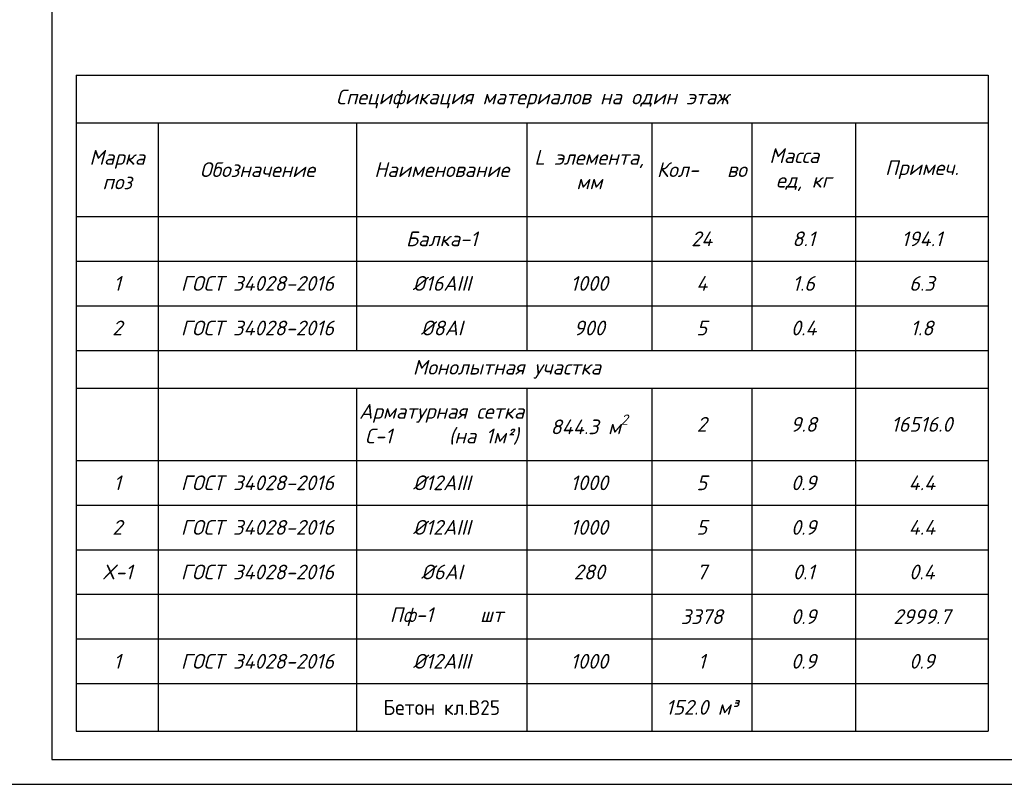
# Model space of a CAD drawing. Header units: millimetres. Extents: x -33345 to 4712671, y -3392 to 121473.
# Tile 649 of 656: x 3337600 to 3357577, y 44501 to 60009. Entities that reach past the tile are written whole.
import ezdxf

# ---------------------------------------------------------------- set-up
doc = ezdxf.new("R2010")
doc.units = ezdxf.units.MM
doc.layers.add('0.25', color=7, linetype='Continuous', lineweight=25)
doc.styles.add('_text', font='isocpeui.ttf')
doc.styles.add('GOST-2.304_Type-B', font='GOST Common.ttf')
doc.styles.add('ISOCPEUR', font='isocpeui.ttf', dxfattribs={"height": 300})
doc.styles.add('WMF-Times New Roman2', font='times.ttf')

# ---------------------------------------------------------------- blocks, each defined once
blk = doc.blocks.new('*U282')
at = {"layer": '0.25', "color": 5, "linetype": 'Continuous', "lineweight": 25, "ltscale": 100}
blk.add_lwpolyline([(-72619, 0), (0, 0), (0, 42000), (-72619, 42000), (-72619, 0)], dxfattribs=at)
at = {"layer": '0.25', "color": 7, "linetype": 'Continuous', "lineweight": 30, "ltscale": 100}
blk.add_lwpolyline([(-70619, 500), (-500, 500), (-500, 41500), (-70619, 41500), (-70619, 500)], dxfattribs=at)
blk = doc.blocks.new('*T2199')
at = {"color": 0, "linetype": 'ByBlock', "lineweight": -2, "transparency": 16777216}
for p, q in [((0, 0), (18500, 0)), ((0, 0), (0, -13304)), ((18500, 0), (18500, -13304)), ((0, -967), (18500, -967)), ((1663, -967), (1663, -13304)), ((5688, -967), (5688, -5582)), ((9140, -967), (9140, -5582)), ((11676, -967), (11676, -5582)), ((13704, -967), (13704, -5582)), ((15811, -967), (15811, -13304)), ((0, -2868), (18500, -2868)), ((0, -3773), (18500, -3773)), ((0, -4677), (18500, -4677)), ((0, -5582), (18500, -5582)), ((0, -6349), (18500, -6349)), ((5688, -6349), (5688, -13304)), ((9140, -6349), (9140, -13304)), ((11676, -6349), (11676, -13304)), ((13704, -6349), (13704, -13304)), ((0, -7817), (18500, -7817)), ((0, -8721), (18500, -8721)), ((0, -9626), (18500, -9626)), ((0, -10530), (18500, -10530)), ((0, -11436), (18500, -11436)), ((0, -12342), (18500, -12342)), ((0, -13304), (18500, -13304))]:
    blk.add_line(p, q, dxfattribs=at)
at = {"color": 0, "lineweight": 25, "transparency": 16777216, "attachment_point": 5}
for s, insert, char_height, width, style in [('Спецификация материалов {\\C256;на }один этаж', (9250, -483), 298.77, 18497.01, 'ISOCPEUR'), ('Марка поз', (831, -1917), 298.8, 1659.53, 'ISOCPEUR'), ('L элемента, мм', (10408, -1917), 298.77, 2532.77, 'ISOCPEUR'), ('Масса   ед, кг', (14758, -1917), 298.77, 2104.57, 'ISOCPEUR'), ('Обозначение', (3675, -1917), 298.77, 4022.49, 'ISOCPEUR'), ('Наименование', (7414, -1917), 298.77, 3449.23, 'ISOCPEUR'), ('Кол-   во', (12690, -1917), 298.8, 2024.96, 'ISOCPEUR'), ('Примеч.', (17156, -1917), 298.8, 2685.54, 'ISOCPEUR'), ('{\\C230;Балка-1 }', (7414, -3320), 298.77, 3450.49, 'ISOCPEUR'), ('{\\C230;24}', (12690, -3320), 298.8, 2026.22, 'ISOCPEUR'), ('{\\C230;8.1}', (14758, -3320), 298.77, 2105.83, 'ISOCPEUR'), ('{\\C230;194.1}', (17156, -3320), 298.77, 2686.8, 'ISOCPEUR'), ('{\\C5;1}', (831, -4225), 298.8, 1660.79, 'ISOCPEUR'), ('{\\C5;ГОСТ 34028-2016}', (3675, -4225), 298.77, 4023.75, 'ISOCPEUR'), ('{\\C5;%%C16АIII}', (7414, -4225), 298.77, 3450.49, 'ISOCPEUR'), ('{\\C5;1000}', (10408, -4225), 298.8, 2534.03, 'ISOCPEUR'), ('{\\C5;4}', (12690, -4225), 298.8, 2026.22, 'ISOCPEUR'), ('{\\C5;1.6}', (14758, -4225), 298.8, 2105.83, 'ISOCPEUR'), ('{\\C5;6.3}', (17156, -4225), 298.8, 2686.8, 'ISOCPEUR'), ('{\\C5;2}', (831, -5129), 298.8, 1660.79, 'ISOCPEUR'), ('{\\C5;ГОСТ 34028-2016}', (3675, -5129), 298.77, 4023.75, 'ISOCPEUR'), ('{\\C5;%%C8АI}', (7414, -5129), 298.77, 3450.49, 'ISOCPEUR'), ('{\\C5;900}', (10408, -5129), 298.8, 2534.03, 'ISOCPEUR'), ('{\\C5;5}', (12690, -5129), 298.8, 2026.22, 'ISOCPEUR'), ('{\\C5;0.4}', (14758, -5129), 298.8, 2105.83, 'ISOCPEUR'), ('{\\C5;1.8}', (17156, -5129), 298.8, 2686.8, 'ISOCPEUR'), ('{\\C230;Монолытная участка}', (8737, -5965), 298.77, 14147.23, 'ISOCPEUR'), ('{\\C230;Арматурная сетка С-1      (на 1м²)}', (7414, -7083), 300, 3450.49, 'ISOCPEUR'), ('\\A1;{\\C230;844.3 м\\H0.7x;\\S2^ ;}', (10408, -7083), 298.77, 2534.03, 'ISOCPEUR'), ('\\A1;{\\C230;2}', (12690, -7083), 298.77, 2026.22, 'ISOCPEUR'), ('{\\C230;9.8}', (14758, -7083), 298.77, 2105.83, 'ISOCPEUR'), ('{\\C5;16516.0}', (17156, -7083), 298.77, 2686.8, 'ISOCPEUR'), ('{\\C5;1}', (831, -8269), 298.8, 1660.79, 'ISOCPEUR'), ('{\\C5;ГОСТ 34028-2016}', (3675, -8269), 298.77, 4023.75, 'ISOCPEUR'), ('{\\C5;%%C12АIII}', (7414, -8269), 298.77, 3450.49, 'ISOCPEUR'), ('{\\C5;1000}', (10408, -8269), 298.8, 2534.03, 'ISOCPEUR'), ('{\\C5;5}', (12690, -8269), 298.8, 2026.22, 'ISOCPEUR'), ('{\\C5;0.9}', (14758, -8269), 298.8, 2105.83, 'ISOCPEUR'), ('{\\C5;4.4}', (17156, -8269), 298.8, 2686.8, 'ISOCPEUR'), ('{\\C5;2}', (831, -9173), 298.8, 1660.79, 'ISOCPEUR'), ('{\\C5;ГОСТ 34028-2016}', (3675, -9173), 298.77, 4023.75, 'ISOCPEUR'), ('{\\C5;%%C12АIII}', (7414, -9173), 298.77, 3450.49, 'ISOCPEUR'), ('{\\C5;1000}', (10408, -9173), 298.8, 2534.03, 'ISOCPEUR'), ('{\\C5;5}', (12690, -9173), 298.8, 2026.22, 'ISOCPEUR'), ('{\\C5;0.9}', (14758, -9173), 298.8, 2105.83, 'ISOCPEUR'), ('{\\C5;4.4}', (17156, -9173), 298.8, 2686.8, 'ISOCPEUR'), ('{\\C5;X-1}', (831, -10078), 298.8, 1660.79, 'ISOCPEUR'), ('{\\C5;ГОСТ 34028-2016}', (3675, -10078), 298.77, 4023.75, 'ISOCPEUR'), ('{\\C5;%%C6АI}', (7414, -10078), 298.77, 3450.49, 'ISOCPEUR'), ('{\\C5;280}', (10408, -10078), 298.8, 2534.03, 'ISOCPEUR'), ('{\\C5;7}', (12690, -10078), 298.8, 2026.22, 'ISOCPEUR'), ('{\\C5;0.1}', (14758, -10078), 298.8, 2105.83, 'ISOCPEUR'), ('{\\C5;0.4}', (17156, -10078), 298.8, 2686.8, 'ISOCPEUR'), ('{\\C230; Пф-1     шт}', (7414, -10983), 298.77, 3449.25, '_text'), ('{\\C230;3378}', (12690, -10983), 298.77, 2024.98, '_text'), ('{\\C230;0.9}', (14758, -10983), 298.77, 2104.58, '_text'), ('{\\C230;2999.7}', (17156, -10983), 298.77, 2685.56, '_text'), ('{\\C5;1}', (831, -11889), 298.8, 1659.55, '_text'), ('{\\fISOCPEUR|b0|i1|c204|p34;\\C5;ГОСТ 34028-2016}', (3675, -11889), 298.77, 4022.51, 'WMF-Times New Roman2'), ('{\\C5;%%C12АIII}', (7414, -11889), 298.77, 3449.25, '_text'), ('{\\C5;1000}', (10408, -11889), 298.8, 2532.78, '_text'), ('{\\C5;1}', (12690, -11889), 298.8, 2024.98, '_text'), ('{\\C5;0.9}', (14758, -11889), 298.8, 2104.58, '_text'), ('{\\C5;0.9}', (17156, -11889), 298.8, 2685.56, '_text'), ('{\\H1.027x;\\C5;Бетон\\H0.9737x; кл.В25}', (7414, -12823), 298.77, 3450.49, 'GOST-2.304_Type-B'), ('{\\C5;152.0 м³}', (12690, -12823), 298.77, 2026.22, 'ISOCPEUR')]:
    blk.add_mtext(s, dxfattribs=dict(at, insert=insert, char_height=char_height, width=width, style=style))

msp = doc.modelspace()

# ---------------------------------------------------------------- block references
msp.add_blockref('*T2199', (3338748.535, 58885.004))
at = {"layer": '0.25', "ltscale": 100, "transparency": 33554687}
msp.add_blockref('*U282', (3408871.727, 44501.326, 1359241.5), dxfattribs=at)

doc.saveas('drawing.dxf')
